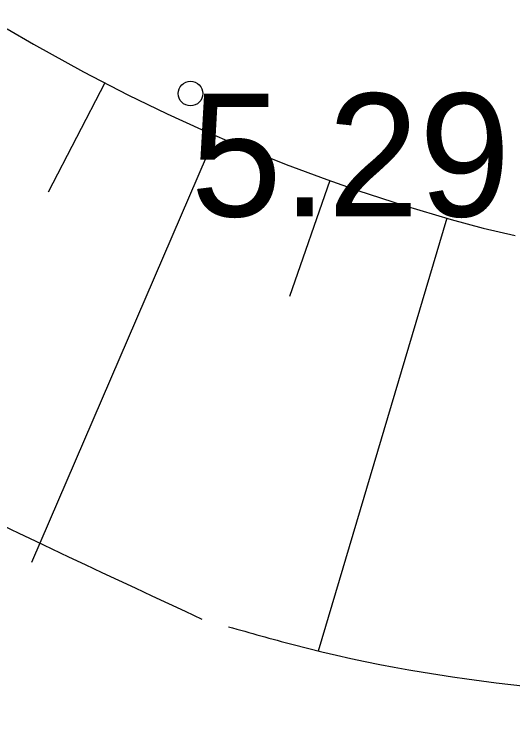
# Model space of a CAD drawing. Extents: x 519536 to 519949, y 326041 to 326519.
# Drawn here: x 519823.498 to 519825.524, y 326212.001 to 326214.939 of the extents above; entities that cross this region are included whole.
import ezdxf

# ---------------------------------------------------------------- set-up
doc = ezdxf.new("R2010")
doc.units = 0
for name, color, linetype in [('RELJ_AATZ_####_TKST_#', 7, 'Continuous'), ('RELJ_ELEM_####_####_#', 7, 'Continuous'), ('RELJ_HORZ_PAMT_####_#', 7, 'Continuous'), ('RELJ_NOGA_####_####_#', 7, 'Continuous'), ('RELJ_NOGL_####_####_#', 7, 'Continuous')]:
    doc.layers.add(name, color=color, linetype=linetype)

msp = doc.modelspace()

# ---------------------------------------------------------------- linework, layer by layer
at = {"layer": 'RELJ_ELEM_####_####_#'}
msp.add_circle((519824.214, 326214.6172), 0.05, dxfattribs=at)
at = {"layer": 'RELJ_HORZ_PAMT_####_#'}
msp.add_spline([(519826.8905, 326212.0891), (519826.5705, 326211.929), (519826.1346, 326211.6743), (519825.7054, 326211.4081), (519825.489, 326211.278), (519825.2688, 326211.1539), (519824.6429, 326210.823), (519824.0005, 326210.5142), (519823.4965, 326210.3563), (519822.9688, 326210.2968), (519822.4338, 326210.306), (519822.1687, 326210.3271), (519821.9079, 326210.3543), (519821.6499, 326210.3944), (519821.3967, 326210.4591), (519821.1463, 326210.5524), (519820.8964, 326210.6786), (519820.1953, 326211.0809), (519819.4812, 326211.5037), (519819.137, 326211.7192), (519818.801, 326211.9465), (519818.4705, 326212.1835), (519818.1429, 326212.4282), (519817.8613, 326212.6611), (519817.6017, 326212.9154), (519817.3618, 326213.1909), (519817.139, 326213.4872), (519816.9685, 326213.7729), (519816.843, 326214.0781), (519816.7606, 326214.3908), (519816.7375, 326214.5517), (519816.7307, 326214.6334), (519816.7272, 326214.7158), (519816.7465, 326214.9884), (519816.7988, 326215.2584), (519816.9829, 326215.7797), (519817.4838, 326216.8395), (519817.5626, 326216.9982), (519817.6512, 326217.1545), (519817.8497, 326217.4617), (519818.2737, 326218.0681), (519818.5538, 326218.5439)], degree=3, dxfattribs=at)
at = {"layer": 'RELJ_NOGA_####_####_#'}
for p, q in [((519823.865, 326214.661), (519823.635, 326214.216)), ((519824.316, 326214.446), (519823.567, 326212.709)), ((519824.781, 326214.263), (519824.617, 326213.791)), ((519825.257, 326214.11), (519824.733, 326212.348))]:
    msp.add_line(p, q, dxfattribs=at)
msp.add_lwpolyline([(519823.468, 326214.881), (519823.575, 326214.818), (519823.779, 326214.705), (519823.959, 326214.612), (519824.119, 326214.535), (519824.259, 326214.471), (519824.383, 326214.417), (519824.603, 326214.329), (519824.768, 326214.267), (519824.894, 326214.223), (519825.083, 326214.162), (519825.274, 326214.105), (519825.405, 326214.07), (519825.534, 326214.04)], dxfattribs=at)
msp.add_lwpolyline([(519823.468, 326214.881), (519823.575, 326214.818), (519823.779, 326214.705), (519823.959, 326214.612), (519824.119, 326214.535), (519824.259, 326214.471), (519824.383, 326214.417), (519824.603, 326214.329), (519824.768, 326214.267), (519824.894, 326214.223), (519825.083, 326214.162), (519825.274, 326214.105), (519825.405, 326214.07), (519825.534, 326214.04)], dxfattribs=at)
msp.add_lwpolyline([(519823.468, 326214.881), (519823.575, 326214.818), (519823.779, 326214.705), (519823.959, 326214.612), (519824.119, 326214.535), (519824.259, 326214.471), (519824.383, 326214.417), (519824.603, 326214.329), (519824.768, 326214.267), (519824.894, 326214.223), (519825.083, 326214.162), (519825.274, 326214.105), (519825.405, 326214.07), (519825.534, 326214.04)], dxfattribs=at)
msp.add_lwpolyline([(519823.468, 326214.881), (519823.575, 326214.818), (519823.779, 326214.705), (519823.959, 326214.612), (519824.119, 326214.535), (519824.259, 326214.471), (519824.383, 326214.417), (519824.603, 326214.329), (519824.768, 326214.267), (519824.894, 326214.223), (519825.083, 326214.162), (519825.274, 326214.105), (519825.405, 326214.07), (519825.534, 326214.04)], dxfattribs=at)
msp.add_lwpolyline([(519823.468, 326214.881), (519823.575, 326214.818), (519823.779, 326214.705), (519823.959, 326214.612), (519824.119, 326214.535), (519824.259, 326214.471), (519824.383, 326214.417), (519824.603, 326214.329), (519824.768, 326214.267), (519824.894, 326214.223), (519825.083, 326214.162), (519825.274, 326214.105), (519825.405, 326214.07), (519825.534, 326214.04)], dxfattribs=at)
msp.add_lwpolyline([(519823.468, 326214.881), (519823.575, 326214.818), (519823.779, 326214.705), (519823.959, 326214.612), (519824.119, 326214.535), (519824.259, 326214.471), (519824.383, 326214.417), (519824.603, 326214.329), (519824.768, 326214.267), (519824.894, 326214.223), (519825.083, 326214.162), (519825.274, 326214.105), (519825.405, 326214.07), (519825.534, 326214.04)], dxfattribs=at)
msp.add_lwpolyline([(519823.468, 326214.881), (519823.575, 326214.818), (519823.779, 326214.705), (519823.959, 326214.612), (519824.119, 326214.535), (519824.259, 326214.471), (519824.383, 326214.417), (519824.603, 326214.329), (519824.768, 326214.267), (519824.894, 326214.223), (519825.083, 326214.162), (519825.274, 326214.105), (519825.405, 326214.07), (519825.534, 326214.04)], dxfattribs=at)
msp.add_lwpolyline([(519823.468, 326214.881), (519823.575, 326214.818), (519823.779, 326214.705), (519823.959, 326214.612), (519824.119, 326214.535), (519824.259, 326214.471), (519824.383, 326214.417), (519824.603, 326214.329), (519824.768, 326214.267), (519824.894, 326214.223), (519825.083, 326214.162), (519825.274, 326214.105), (519825.405, 326214.07), (519825.534, 326214.04)], dxfattribs=at)
msp.add_lwpolyline([(519823.468, 326214.881), (519823.575, 326214.818), (519823.779, 326214.705), (519823.959, 326214.612), (519824.119, 326214.535), (519824.259, 326214.471), (519824.383, 326214.417), (519824.603, 326214.329), (519824.768, 326214.267), (519824.894, 326214.223), (519825.083, 326214.162), (519825.274, 326214.105), (519825.405, 326214.07), (519825.534, 326214.04)], dxfattribs=at)
msp.add_lwpolyline([(519823.468, 326214.881), (519823.575, 326214.818), (519823.779, 326214.705), (519823.959, 326214.612), (519824.119, 326214.535), (519824.259, 326214.471), (519824.383, 326214.417), (519824.603, 326214.329), (519824.768, 326214.267), (519824.894, 326214.223), (519825.083, 326214.162), (519825.274, 326214.105), (519825.405, 326214.07), (519825.534, 326214.04)], dxfattribs=at)
msp.add_lwpolyline([(519823.468, 326214.881), (519823.575, 326214.818), (519823.779, 326214.705), (519823.959, 326214.612), (519824.119, 326214.535), (519824.259, 326214.471), (519824.383, 326214.417), (519824.603, 326214.329), (519824.768, 326214.267), (519824.894, 326214.223), (519825.083, 326214.162), (519825.274, 326214.105), (519825.405, 326214.07), (519825.534, 326214.04)], dxfattribs=at)
msp.add_lwpolyline([(519823.468, 326214.881), (519823.575, 326214.818), (519823.779, 326214.705), (519823.959, 326214.612), (519824.119, 326214.535), (519824.259, 326214.471), (519824.383, 326214.417), (519824.603, 326214.329), (519824.768, 326214.267), (519824.894, 326214.223), (519825.083, 326214.162), (519825.274, 326214.105), (519825.405, 326214.07), (519825.534, 326214.04)], dxfattribs=at)
msp.add_lwpolyline([(519823.468, 326214.881), (519823.575, 326214.818), (519823.779, 326214.705), (519823.959, 326214.612), (519824.119, 326214.535), (519824.259, 326214.471), (519824.383, 326214.417), (519824.603, 326214.329), (519824.768, 326214.267), (519824.894, 326214.223), (519825.083, 326214.162), (519825.274, 326214.105), (519825.405, 326214.07), (519825.534, 326214.04)], dxfattribs=at)
msp.add_lwpolyline([(519823.468, 326214.881), (519823.575, 326214.818), (519823.779, 326214.705), (519823.959, 326214.612), (519824.119, 326214.535), (519824.259, 326214.471), (519824.383, 326214.417), (519824.603, 326214.329), (519824.768, 326214.267), (519824.894, 326214.223), (519825.083, 326214.162), (519825.274, 326214.105), (519825.405, 326214.07), (519825.534, 326214.04)], dxfattribs=at)
msp.add_lwpolyline([(519823.468, 326214.881), (519823.575, 326214.818), (519823.779, 326214.705), (519823.959, 326214.612), (519824.119, 326214.535), (519824.259, 326214.471), (519824.383, 326214.417), (519824.603, 326214.329), (519824.768, 326214.267), (519824.894, 326214.223), (519825.083, 326214.162), (519825.274, 326214.105), (519825.405, 326214.07), (519825.534, 326214.04)], dxfattribs=at)
msp.add_lwpolyline([(519823.468, 326214.881), (519823.575, 326214.818), (519823.779, 326214.705), (519823.959, 326214.612), (519824.119, 326214.535), (519824.259, 326214.471), (519824.383, 326214.417), (519824.603, 326214.329), (519824.768, 326214.267), (519824.894, 326214.223), (519825.083, 326214.162), (519825.274, 326214.105), (519825.405, 326214.07), (519825.534, 326214.04)], dxfattribs=at)
msp.add_lwpolyline([(519823.468, 326214.881), (519823.575, 326214.818), (519823.779, 326214.705), (519823.959, 326214.612), (519824.119, 326214.535), (519824.259, 326214.471), (519824.383, 326214.417), (519824.603, 326214.329), (519824.768, 326214.267), (519824.894, 326214.223), (519825.083, 326214.162), (519825.274, 326214.105), (519825.405, 326214.07), (519825.534, 326214.04)], dxfattribs=at)
msp.add_lwpolyline([(519823.468, 326214.881), (519823.575, 326214.818), (519823.779, 326214.705), (519823.959, 326214.612), (519824.119, 326214.535), (519824.259, 326214.471), (519824.383, 326214.417), (519824.603, 326214.329), (519824.768, 326214.267), (519824.894, 326214.223), (519825.083, 326214.162), (519825.274, 326214.105), (519825.405, 326214.07), (519825.534, 326214.04)], dxfattribs=at)
msp.add_lwpolyline([(519823.468, 326214.881), (519823.575, 326214.818), (519823.779, 326214.705), (519823.959, 326214.612), (519824.119, 326214.535), (519824.259, 326214.471), (519824.383, 326214.417), (519824.603, 326214.329), (519824.768, 326214.267), (519824.894, 326214.223), (519825.083, 326214.162), (519825.274, 326214.105), (519825.405, 326214.07), (519825.534, 326214.04)], dxfattribs=at)
msp.add_lwpolyline([(519823.468, 326214.881), (519823.575, 326214.818), (519823.779, 326214.705), (519823.959, 326214.612), (519824.119, 326214.535), (519824.259, 326214.471), (519824.383, 326214.417), (519824.603, 326214.329), (519824.768, 326214.267), (519824.894, 326214.223), (519825.083, 326214.162), (519825.274, 326214.105), (519825.405, 326214.07), (519825.534, 326214.04)], dxfattribs=at)
msp.add_lwpolyline([(519823.468, 326214.881), (519823.575, 326214.818), (519823.779, 326214.705), (519823.959, 326214.612), (519824.119, 326214.535), (519824.259, 326214.471), (519824.383, 326214.417), (519824.603, 326214.329), (519824.768, 326214.267), (519824.894, 326214.223), (519825.083, 326214.162), (519825.274, 326214.105), (519825.405, 326214.07), (519825.534, 326214.04)], dxfattribs=at)
msp.add_lwpolyline([(519823.468, 326214.881), (519823.575, 326214.818), (519823.779, 326214.705), (519823.959, 326214.612), (519824.119, 326214.535), (519824.259, 326214.471), (519824.383, 326214.417), (519824.603, 326214.329), (519824.768, 326214.267), (519824.894, 326214.223), (519825.083, 326214.162), (519825.274, 326214.105), (519825.405, 326214.07), (519825.534, 326214.04)], dxfattribs=at)
msp.add_lwpolyline([(519823.468, 326214.881), (519823.575, 326214.818), (519823.779, 326214.705), (519823.959, 326214.612), (519824.119, 326214.535), (519824.259, 326214.471), (519824.383, 326214.417), (519824.603, 326214.329), (519824.768, 326214.267), (519824.894, 326214.223), (519825.083, 326214.162), (519825.274, 326214.105), (519825.405, 326214.07), (519825.534, 326214.04)], dxfattribs=at)
msp.add_lwpolyline([(519823.468, 326214.881), (519823.575, 326214.818), (519823.779, 326214.705), (519823.959, 326214.612), (519824.119, 326214.535), (519824.259, 326214.471), (519824.383, 326214.417), (519824.603, 326214.329), (519824.768, 326214.267), (519824.894, 326214.223), (519825.083, 326214.162), (519825.274, 326214.105), (519825.405, 326214.07), (519825.534, 326214.04)], dxfattribs=at)
msp.add_lwpolyline([(519823.468, 326214.881), (519823.575, 326214.818), (519823.779, 326214.705), (519823.959, 326214.612), (519824.119, 326214.535), (519824.259, 326214.471), (519824.383, 326214.417), (519824.603, 326214.329), (519824.768, 326214.267), (519824.894, 326214.223), (519825.083, 326214.162), (519825.274, 326214.105), (519825.405, 326214.07), (519825.534, 326214.04)], dxfattribs=at)
msp.add_lwpolyline([(519823.468, 326214.881), (519823.575, 326214.818), (519823.779, 326214.705), (519823.959, 326214.612), (519824.119, 326214.535), (519824.259, 326214.471), (519824.383, 326214.417), (519824.603, 326214.329), (519824.768, 326214.267), (519824.894, 326214.223), (519825.083, 326214.162), (519825.274, 326214.105), (519825.405, 326214.07), (519825.534, 326214.04)], dxfattribs=at)
msp.add_lwpolyline([(519823.468, 326214.881), (519823.575, 326214.818), (519823.779, 326214.705), (519823.959, 326214.612), (519824.119, 326214.535), (519824.259, 326214.471), (519824.383, 326214.417), (519824.603, 326214.329), (519824.768, 326214.267), (519824.894, 326214.223), (519825.083, 326214.162), (519825.274, 326214.105), (519825.405, 326214.07), (519825.534, 326214.04)], dxfattribs=at)
msp.add_lwpolyline([(519823.468, 326214.881), (519823.575, 326214.818), (519823.779, 326214.705), (519823.959, 326214.612), (519824.119, 326214.535), (519824.259, 326214.471), (519824.383, 326214.417), (519824.603, 326214.329), (519824.768, 326214.267), (519824.894, 326214.223), (519825.083, 326214.162), (519825.274, 326214.105), (519825.405, 326214.07), (519825.534, 326214.04)], dxfattribs=at)
msp.add_lwpolyline([(519823.468, 326214.881), (519823.575, 326214.818), (519823.779, 326214.705), (519823.959, 326214.612), (519824.119, 326214.535), (519824.259, 326214.471), (519824.383, 326214.417), (519824.603, 326214.329), (519824.768, 326214.267), (519824.894, 326214.223), (519825.083, 326214.162), (519825.274, 326214.105), (519825.405, 326214.07), (519825.534, 326214.04)], dxfattribs=at)
msp.add_lwpolyline([(519823.468, 326214.881), (519823.575, 326214.818), (519823.779, 326214.705), (519823.959, 326214.612), (519824.119, 326214.535), (519824.259, 326214.471), (519824.383, 326214.417), (519824.603, 326214.329), (519824.768, 326214.267), (519824.894, 326214.223), (519825.083, 326214.162), (519825.274, 326214.105), (519825.405, 326214.07), (519825.534, 326214.04)], dxfattribs=at)
msp.add_lwpolyline([(519823.468, 326214.881), (519823.575, 326214.818), (519823.779, 326214.705), (519823.959, 326214.612), (519824.119, 326214.535), (519824.259, 326214.471), (519824.383, 326214.417), (519824.603, 326214.329), (519824.768, 326214.267), (519824.894, 326214.223), (519825.083, 326214.162), (519825.274, 326214.105), (519825.405, 326214.07), (519825.534, 326214.04)], dxfattribs=at)
msp.add_lwpolyline([(519823.468, 326214.881), (519823.575, 326214.818), (519823.779, 326214.705), (519823.959, 326214.612), (519824.119, 326214.535), (519824.259, 326214.471), (519824.383, 326214.417), (519824.603, 326214.329), (519824.768, 326214.267), (519824.894, 326214.223), (519825.083, 326214.162), (519825.274, 326214.105), (519825.405, 326214.07), (519825.534, 326214.04)], dxfattribs=at)
msp.add_lwpolyline([(519823.468, 326214.881), (519823.575, 326214.818), (519823.779, 326214.705), (519823.959, 326214.612), (519824.119, 326214.535), (519824.259, 326214.471), (519824.383, 326214.417), (519824.603, 326214.329), (519824.768, 326214.267), (519824.894, 326214.223), (519825.083, 326214.162), (519825.274, 326214.105), (519825.405, 326214.07), (519825.534, 326214.04)], dxfattribs=at)
msp.add_lwpolyline([(519823.468, 326214.881), (519823.575, 326214.818), (519823.779, 326214.705), (519823.959, 326214.612), (519824.119, 326214.535), (519824.259, 326214.471), (519824.383, 326214.417), (519824.603, 326214.329), (519824.768, 326214.267), (519824.894, 326214.223), (519825.083, 326214.162), (519825.274, 326214.105), (519825.405, 326214.07), (519825.534, 326214.04)], dxfattribs=at)
msp.add_lwpolyline([(519823.468, 326214.881), (519823.575, 326214.818), (519823.779, 326214.705), (519823.959, 326214.612), (519824.119, 326214.535), (519824.259, 326214.471), (519824.383, 326214.417), (519824.603, 326214.329), (519824.768, 326214.267), (519824.894, 326214.223), (519825.083, 326214.162), (519825.274, 326214.105), (519825.405, 326214.07), (519825.534, 326214.04)], dxfattribs=at)
msp.add_lwpolyline([(519823.468, 326214.881), (519823.575, 326214.818), (519823.779, 326214.705), (519823.959, 326214.612), (519824.119, 326214.535), (519824.259, 326214.471), (519824.383, 326214.417), (519824.603, 326214.329), (519824.768, 326214.267), (519824.894, 326214.223), (519825.083, 326214.162), (519825.274, 326214.105), (519825.405, 326214.07), (519825.534, 326214.04)], dxfattribs=at)
msp.add_lwpolyline([(519823.468, 326214.881), (519823.575, 326214.818), (519823.779, 326214.705), (519823.959, 326214.612), (519824.119, 326214.535), (519824.259, 326214.471), (519824.383, 326214.417), (519824.603, 326214.329), (519824.768, 326214.267), (519824.894, 326214.223), (519825.083, 326214.162), (519825.274, 326214.105), (519825.405, 326214.07), (519825.534, 326214.04)], dxfattribs=at)
msp.add_lwpolyline([(519823.468, 326214.881), (519823.575, 326214.818), (519823.779, 326214.705), (519823.959, 326214.612), (519824.119, 326214.535), (519824.259, 326214.471), (519824.383, 326214.417), (519824.603, 326214.329), (519824.768, 326214.267), (519824.894, 326214.223), (519825.083, 326214.162), (519825.274, 326214.105), (519825.405, 326214.07), (519825.534, 326214.04)], dxfattribs=at)
msp.add_lwpolyline([(519823.468, 326214.881), (519823.575, 326214.818), (519823.779, 326214.705), (519823.959, 326214.612), (519824.119, 326214.535), (519824.259, 326214.471), (519824.383, 326214.417), (519824.603, 326214.329), (519824.768, 326214.267), (519824.894, 326214.223), (519825.083, 326214.162), (519825.274, 326214.105), (519825.405, 326214.07), (519825.534, 326214.04)], dxfattribs=at)
msp.add_lwpolyline([(519823.468, 326214.881), (519823.575, 326214.818), (519823.779, 326214.705), (519823.959, 326214.612), (519824.119, 326214.535), (519824.259, 326214.471), (519824.383, 326214.417), (519824.603, 326214.329), (519824.768, 326214.267), (519824.894, 326214.223), (519825.083, 326214.162), (519825.274, 326214.105), (519825.405, 326214.07), (519825.534, 326214.04)], dxfattribs=at)
msp.add_lwpolyline([(519823.468, 326214.881), (519823.575, 326214.818), (519823.779, 326214.705), (519823.959, 326214.612), (519824.119, 326214.535), (519824.259, 326214.471), (519824.383, 326214.417), (519824.603, 326214.329), (519824.768, 326214.267), (519824.894, 326214.223), (519825.083, 326214.162), (519825.274, 326214.105), (519825.405, 326214.07), (519825.534, 326214.04)], dxfattribs=at)
msp.add_lwpolyline([(519823.468, 326214.881), (519823.575, 326214.818), (519823.779, 326214.705), (519823.959, 326214.612), (519824.119, 326214.535), (519824.259, 326214.471), (519824.383, 326214.417), (519824.603, 326214.329), (519824.768, 326214.267), (519824.894, 326214.223), (519825.083, 326214.162), (519825.274, 326214.105), (519825.405, 326214.07), (519825.534, 326214.04)], dxfattribs=at)
msp.add_lwpolyline([(519823.468, 326214.881), (519823.575, 326214.818), (519823.779, 326214.705), (519823.959, 326214.612), (519824.119, 326214.535), (519824.259, 326214.471), (519824.383, 326214.417), (519824.603, 326214.329), (519824.768, 326214.267), (519824.894, 326214.223), (519825.083, 326214.162), (519825.274, 326214.105), (519825.405, 326214.07), (519825.534, 326214.04)], dxfattribs=at)
msp.add_lwpolyline([(519823.468, 326214.881), (519823.575, 326214.818), (519823.779, 326214.705), (519823.959, 326214.612), (519824.119, 326214.535), (519824.259, 326214.471), (519824.383, 326214.417), (519824.603, 326214.329), (519824.768, 326214.267), (519824.894, 326214.223), (519825.083, 326214.162), (519825.274, 326214.105), (519825.405, 326214.07), (519825.534, 326214.04)], dxfattribs=at)
msp.add_lwpolyline([(519823.468, 326214.881), (519823.575, 326214.818), (519823.779, 326214.705), (519823.959, 326214.612), (519824.119, 326214.535), (519824.259, 326214.471), (519824.383, 326214.417), (519824.603, 326214.329), (519824.768, 326214.267), (519824.894, 326214.223), (519825.083, 326214.162), (519825.274, 326214.105), (519825.405, 326214.07), (519825.534, 326214.04)], dxfattribs=at)
msp.add_lwpolyline([(519823.468, 326214.881), (519823.575, 326214.818), (519823.779, 326214.705), (519823.959, 326214.612), (519824.119, 326214.535), (519824.259, 326214.471), (519824.383, 326214.417), (519824.603, 326214.329), (519824.768, 326214.267), (519824.894, 326214.223), (519825.083, 326214.162), (519825.274, 326214.105), (519825.405, 326214.07), (519825.534, 326214.04)], dxfattribs=at)
msp.add_lwpolyline([(519823.468, 326214.881), (519823.575, 326214.818), (519823.779, 326214.705), (519823.959, 326214.612), (519824.119, 326214.535), (519824.259, 326214.471), (519824.383, 326214.417), (519824.603, 326214.329), (519824.768, 326214.267), (519824.894, 326214.223), (519825.083, 326214.162), (519825.274, 326214.105), (519825.405, 326214.07), (519825.534, 326214.04)], dxfattribs=at)
msp.add_lwpolyline([(519823.468, 326214.881), (519823.575, 326214.818), (519823.779, 326214.705), (519823.959, 326214.612), (519824.119, 326214.535), (519824.259, 326214.471), (519824.383, 326214.417), (519824.603, 326214.329), (519824.768, 326214.267), (519824.894, 326214.223), (519825.083, 326214.162), (519825.274, 326214.105), (519825.405, 326214.07), (519825.534, 326214.04)], dxfattribs=at)
at = {"layer": 'RELJ_NOGL_####_####_#'}
for points in [[(519829.077, 326228.426), (519825.145, 326228.435), (519820.941, 326226.28), (519818.428, 326220.636), (519820.325, 326214.941), (519824.26, 326212.479)], [(519824.369, 326212.448), (519824.632, 326212.375), (519828.496, 326212.265)]]:
    msp.add_spline(points, degree=3, dxfattribs=at)

# ---------------------------------------------------------------- texts
at = {"layer": 'RELJ_AATZ_####_TKST_#'}
msp.add_text('5.29', height=0.5, dxfattribs=at).set_placement((519824.214, 326214.1172))

doc.saveas('drawing.dxf')
